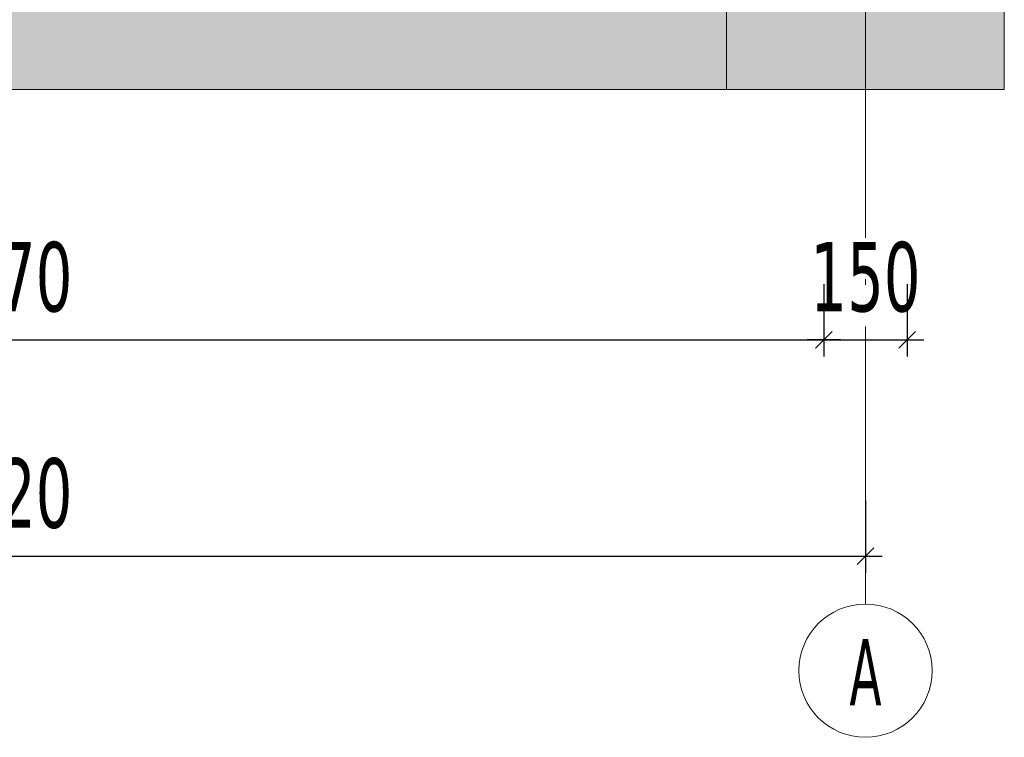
# Model space of a CAD drawing. Header units: millimetres. Extents: x 1567 to 2756, y -116 to 725.
# Tile 413 of 418: x 2668 to 2703, y 356 to 382. Entities that reach past the tile are written whole.
import ezdxf

# ---------------------------------------------------------------- set-up
doc = ezdxf.new("R2010")
doc.units = ezdxf.units.MM
doc.linetypes.add('CADWORK_5', pattern=[13.2, 10, -1.5, 0.2, -1.5])
doc.layers.add('Ech.1_50', color=7, linetype='Continuous')
doc.styles.add('tahoma-', font='txt', dxfattribs={"height": 1})
doc.styles.add('tahoma-z-r', font='txt', dxfattribs={"width": 0.704918})
doc.dimstyles.new('ISO-25', dxfattribs={"dimtxt": 2.5, "dimasz": 2.5, "dimexe": 1.25, "dimexo": 0.625, "dimtad": 1, "dimtxsty": 'Standard', "dimcen": 2.5, "dimadec": 0, "dimazin": 0, "dimtfac": 1, "dimtmove": 0, "dimatfit": 3, "dimfxl": 1, "dimarcsym": 0})

# ---------------------------------------------------------------- blocks, each defined once
blk = doc.blocks.new('cw-dimension-symbol2')
at = {"color": 0, "linetype": 'Continuous', "lineweight": -2}
for p, q in [((-1, 0), (1, 0)), ((-0.5, -0.5), (0.5, 0.5))]:
    blk.add_line(p, q, dxfattribs=at)
blk = doc.blocks.new('*D206')
at = {"layer": 'Defpoints', "color": 0}
for p in [(2698.149, 364.898), (2698.149, 362.898), (2635.749, 360.898)]:
    blk.add_point(p, dxfattribs=at)
at = {"layer": 'Ech.1_50', "color": 0, "linetype": 'Continuous', "lineweight": -2}
for p, q in [((2698.149, 364.898), (2698.149, 362.298)), ((2635.749, 360.898), (2635.749, 363.498)), ((2636.349, 362.898), (2697.549, 362.898))]:
    blk.add_line(p, q, dxfattribs=at)
at = {"layer": 'Ech.1_50', "color": 0, "lineweight": -2, "xscale": 0.6000000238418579, "yscale": 0.6000000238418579, "zscale": 0.6000000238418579, "rotation": 180}
blk.add_blockref('cw-dimension-symbol2', (2635.749, 362.898), dxfattribs=at)
at = {"layer": 'Ech.1_50', "color": 0, "lineweight": -2, "xscale": 0.6000000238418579, "yscale": 0.6000000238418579, "zscale": 0.6000000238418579}
blk.add_blockref('cw-dimension-symbol2', (2698.149, 362.898), dxfattribs=at)
at = {"layer": 'Ech.1_50', "color": 7, "linetype": 'Continuous', "lineweight": 5, "insert": (2666.949, 365.148), "char_height": 2.5, "attachment_point": 5, "style": 'tahoma-z-r'}
blk.add_mtext('3120', dxfattribs=at)
blk = doc.blocks.new('*D207')
at = {"layer": 'Defpoints', "color": 0}
for p in [(2696.649, 372.69), (2696.649, 370.69), (2637.249, 368.69)]:
    blk.add_point(p, dxfattribs=at)
at = {"layer": 'Ech.1_50', "color": 0, "linetype": 'Continuous', "lineweight": -2}
for p, q in [((2696.649, 372.69), (2696.649, 370.09)), ((2637.249, 368.69), (2637.249, 371.29)), ((2637.849, 370.69), (2696.049, 370.69))]:
    blk.add_line(p, q, dxfattribs=at)
at = {"layer": 'Ech.1_50', "color": 0, "lineweight": -2, "xscale": 0.6000000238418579, "yscale": 0.6000000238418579, "zscale": 0.6000000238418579, "rotation": 180}
blk.add_blockref('cw-dimension-symbol2', (2637.249, 370.69), dxfattribs=at)
at = {"layer": 'Ech.1_50', "color": 0, "lineweight": -2, "xscale": 0.6000000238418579, "yscale": 0.6000000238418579, "zscale": 0.6000000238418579}
blk.add_blockref('cw-dimension-symbol2', (2696.649, 370.69), dxfattribs=at)
at = {"layer": 'Ech.1_50', "color": 7, "linetype": 'Continuous', "lineweight": 5, "insert": (2666.949, 372.94), "char_height": 2.5, "attachment_point": 5, "style": 'tahoma-z-r'}
blk.add_mtext('2970', dxfattribs=at)
blk = doc.blocks.new('*D208')
at = {"layer": 'Defpoints', "color": 0}
for p in [(2696.649, 372.69), (2699.649, 372.69), (2699.649, 370.69)]:
    blk.add_point(p, dxfattribs=at)
at = {"layer": 'Ech.1_50', "color": 0, "linetype": 'Continuous', "lineweight": -2}
for p, q in [((2696.649, 372.69), (2696.649, 370.09)), ((2699.649, 372.69), (2699.649, 370.09)), ((2697.249, 370.69), (2699.049, 370.69))]:
    blk.add_line(p, q, dxfattribs=at)
at = {"layer": 'Ech.1_50', "color": 0, "lineweight": -2, "xscale": 0.6000000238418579, "yscale": 0.6000000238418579, "zscale": 0.6000000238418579, "rotation": 180}
blk.add_blockref('cw-dimension-symbol2', (2696.649, 370.69), dxfattribs=at)
at = {"layer": 'Ech.1_50', "color": 0, "lineweight": -2, "xscale": 0.6000000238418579, "yscale": 0.6000000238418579, "zscale": 0.6000000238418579}
blk.add_blockref('cw-dimension-symbol2', (2699.649, 370.69), dxfattribs=at)
at = {"layer": 'Ech.1_50', "color": 7, "linetype": 'Continuous', "lineweight": 5, "insert": (2698.149, 372.94), "char_height": 2.5, "attachment_point": 5, "style": 'tahoma-z-r'}
blk.add_mtext('150', dxfattribs=at)

msp = doc.modelspace()

# ---------------------------------------------------------------- hatches: boundary and pattern name
at = {"layer": 'Ech.1_50', "linetype": 'Continuous', "lineweight": 5, "true_color": 0xf3f3f3, "transparency": 33554687}
for points in [[(2311.749, 379.713), (2693.149, 379.713), (2693.149, 382.713), (2558.749, 382.713), (2558.749, 381.713), (2546.749, 381.713), (2546.749, 382.713), (2475.749, 382.713), (2475.749, 381.713), (2463.749, 381.713), (2463.749, 382.713), (2375.749, 382.713), (2375.749, 381.713), (2363.749, 381.713), (2363.749, 382.713), (2311.749, 382.713), (2311.749, 379.713)], [(2693.149, 379.713), (2703.149, 379.713), (2703.149, 382.713), (2693.149, 382.713), (2693.149, 379.713)]]:
    msp.add_hatch(color=7, dxfattribs=at).paths.add_polyline_path(points)

# ---------------------------------------------------------------- linework, layer by layer
at = {"layer": 'Ech.1_50', "color": 7, "linetype": 'Continuous', "lineweight": 5}
for points in [[(2311.749, 379.713), (2693.149, 379.713), (2693.149, 382.713), (2558.749, 382.713), (2558.749, 381.713), (2546.749, 381.713), (2546.749, 382.713), (2475.749, 382.713), (2475.749, 381.713), (2463.749, 381.713), (2463.749, 382.713), (2375.749, 382.713), (2375.749, 381.713), (2363.749, 381.713), (2363.749, 382.713), (2311.749, 382.713), (2311.749, 379.713)], [(2693.149, 379.713), (2703.149, 379.713), (2703.149, 382.713), (2693.149, 382.713), (2693.149, 379.713)]]:
    msp.add_lwpolyline(points, close=True, dxfattribs=at)

# ---------------------------------------------------------------- dimensions: what is measured, and where the dimension line sits
for base, p1, p2, angle, text, picture, middle, dimtype in [((2696.649, 370.69), (2637.249, 368.69), (2696.649, 372.69), 180, '2970', '*D207', (2666.949, 372.94), 160), ((2699.649, 370.69), (2696.649, 372.69), (2699.649, 372.69), 0, '150', '*D208', (2698.149, 372.94), 161)]:
    dim = msp.add_linear_dim(base=base, p1=p1, p2=p2, angle=angle, text=text, dimstyle='ISO-25', override={"dimtxt": 2.5, "dimasz": 0.6, "dimexe": 0.6, "dimexo": 0, "dimgap": 0, "dimdec": 0, "dimlfac": 1, "dimtxsty": 'tahoma-z-r', "dimblk": 'cw-dimension-symbol2', "dimclrt": 7, "dimtmove": 2}, dxfattribs=at)
    dim.commit()
    dim.dimension.update_dxf_attribs({"geometry": picture, "text_midpoint": middle, "dimtype": dimtype})

# ---------------------------------------------------------------- wipeouts: each hides what was drawn before it
at = {"linetype": 'Continuous'}
msp.add_wipeout([(2698.149, 356.369), (2698.164, 356.369), (2698.179, 356.369), (2698.195, 356.369), (2698.21, 356.369), (2698.225, 356.37), (2698.24, 356.37), (2698.255, 356.371), (2698.27, 356.372), (2698.285, 356.372), (2698.3, 356.373), (2698.315, 356.374), (2698.33, 356.375), (2698.345, 356.377), (2698.36, 356.378), (2698.375, 356.379), (2698.39, 356.381), (2698.405, 356.382), (2698.42, 356.384), (2698.435, 356.386), (2698.45, 356.388), (2698.465, 356.389), (2698.48, 356.392), (2698.495, 356.394), (2698.51, 356.396), (2698.525, 356.398), (2698.54, 356.401), (2698.555, 356.403), (2698.569, 356.406), (2698.584, 356.408), (2698.599, 356.411), (2698.614, 356.414), (2698.629, 356.417), (2698.643, 356.42), (2698.658, 356.423), (2698.673, 356.426), (2698.688, 356.43), (2698.702, 356.433), (2698.717, 356.437), (2698.732, 356.44), (2698.746, 356.444), (2698.761, 356.448), (2698.775, 356.452), (2698.79, 356.456), (2698.804, 356.46), (2698.819, 356.464), (2698.833, 356.468), (2698.848, 356.473), (2698.862, 356.477), (2698.877, 356.481), (2698.891, 356.486), (2698.905, 356.491), (2698.92, 356.496), (2698.934, 356.5), (2698.948, 356.505), (2698.962, 356.511), (2698.976, 356.516), (2698.991, 356.521), (2699.005, 356.526), (2699.019, 356.532), (2699.033, 356.537), (2699.047, 356.543), (2699.061, 356.548), (2699.075, 356.554), (2699.089, 356.56), (2699.102, 356.566), (2699.116, 356.572), (2699.13, 356.578), (2699.144, 356.584), (2699.158, 356.591), (2699.171, 356.597), (2699.185, 356.604), (2699.198, 356.61), (2699.212, 356.617), (2699.225, 356.623), (2699.239, 356.63), (2699.252, 356.637), (2699.266, 356.644), (2699.279, 356.651), (2699.292, 356.658), (2699.306, 356.665), (2699.319, 356.673), (2699.332, 356.68), (2699.345, 356.688), (2699.358, 356.695), (2699.371, 356.703), (2699.384, 356.711), (2699.397, 356.718), (2699.41, 356.726), (2699.423, 356.734), (2699.435, 356.742), (2699.448, 356.75), (2699.461, 356.759), (2699.473, 356.767), (2699.486, 356.775), (2699.498, 356.784), (2699.511, 356.792), (2699.523, 356.801), (2699.535, 356.809), (2699.548, 356.818), (2699.56, 356.827), (2699.572, 356.836), (2699.584, 356.845), (2699.596, 356.854), (2699.608, 356.863), (2699.62, 356.872), (2699.632, 356.882), (2699.644, 356.891), (2699.656, 356.9), (2699.667, 356.91), (2699.679, 356.919), (2699.691, 356.929), (2699.702, 356.939), (2699.714, 356.949), (2699.725, 356.958), (2699.736, 356.968), (2699.748, 356.978), (2699.759, 356.988), (2699.77, 356.999), (2699.781, 357.009), (2699.792, 357.019), (2699.803, 357.029), (2699.814, 357.04), (2699.825, 357.05), (2699.836, 357.061), (2699.846, 357.072), (2699.857, 357.082), (2699.868, 357.093), (2699.878, 357.104), (2699.888, 357.115), (2699.899, 357.126), (2699.909, 357.137), (2699.919, 357.148), (2699.929, 357.159), (2699.94, 357.17), (2699.95, 357.181), (2699.96, 357.193), (2699.969, 357.204), (2699.979, 357.216), (2699.989, 357.227), (2699.999, 357.239), (2700.008, 357.25), (2700.018, 357.262), (2700.027, 357.274), (2700.036, 357.286), (2700.046, 357.298), (2700.055, 357.31), (2700.064, 357.322), (2700.073, 357.334), (2700.082, 357.346), (2700.091, 357.358), (2700.1, 357.37), (2700.109, 357.382), (2700.117, 357.395), (2700.126, 357.407), (2700.134, 357.42), (2700.143, 357.432), (2700.151, 357.445), (2700.159, 357.457), (2700.168, 357.47), (2700.176, 357.483), (2700.184, 357.495), (2700.192, 357.508), (2700.2, 357.521), (2700.207, 357.534), (2700.215, 357.547), (2700.223, 357.56), (2700.23, 357.573), (2700.238, 357.586), (2700.245, 357.599), (2700.252, 357.612), (2700.26, 357.626), (2700.267, 357.639), (2700.274, 357.652), (2700.281, 357.666), (2700.288, 357.679), (2700.295, 357.693), (2700.301, 357.706), (2700.308, 357.72), (2700.314, 357.733), (2700.321, 357.747), (2700.327, 357.76), (2700.334, 357.774), (2700.34, 357.788), (2700.346, 357.802), (2700.352, 357.815), (2700.358, 357.829), (2700.364, 357.843), (2700.369, 357.857), (2700.375, 357.871), (2700.381, 357.885), (2700.386, 357.899), (2700.392, 357.913), (2700.397, 357.927), (2700.402, 357.941), (2700.407, 357.956), (2700.412, 357.97), (2700.417, 357.984), (2700.422, 357.998), (2700.427, 358.013), (2700.432, 358.027), (2700.436, 358.041), (2700.441, 358.056), (2700.445, 358.07), (2700.45, 358.085), (2700.454, 358.099), (2700.458, 358.114), (2700.462, 358.128), (2700.466, 358.143), (2700.47, 358.157), (2700.474, 358.172), (2700.478, 358.186), (2700.481, 358.201), (2700.485, 358.216), (2700.488, 358.23), (2700.492, 358.245), (2700.495, 358.26), (2700.498, 358.275), (2700.501, 358.289), (2700.504, 358.304), (2700.507, 358.319), (2700.51, 358.334), (2700.512, 358.349), (2700.515, 358.363), (2700.517, 358.378), (2700.52, 358.393), (2700.522, 358.408), (2700.524, 358.423), (2700.526, 358.438), (2700.528, 358.453), (2700.53, 358.468), (2700.532, 358.483), (2700.534, 358.498), (2700.536, 358.513), (2700.537, 358.528), (2700.539, 358.543), (2700.54, 358.558), (2700.541, 358.573), (2700.542, 358.588), (2700.544, 358.603), (2700.545, 358.618), (2700.545, 358.633), (2700.546, 358.648), (2700.547, 358.663), (2700.548, 358.678), (2700.548, 358.693), (2700.549, 358.708), (2700.549, 358.723), (2700.549, 358.738), (2700.549, 358.754), (2700.549, 358.769), (2700.549, 358.784), (2700.549, 358.799), (2700.549, 358.814), (2700.549, 358.829), (2700.548, 358.844), (2700.548, 358.859), (2700.547, 358.874), (2700.546, 358.889), (2700.545, 358.904), (2700.545, 358.919), (2700.544, 358.934), (2700.542, 358.949), (2700.541, 358.964), (2700.54, 358.979), (2700.539, 358.994), (2700.537, 359.009), (2700.536, 359.024), (2700.534, 359.039), (2700.532, 359.054), (2700.53, 359.069), (2700.528, 359.084), (2700.526, 359.099), (2700.524, 359.114), (2700.522, 359.129), (2700.52, 359.144), (2700.517, 359.159), (2700.515, 359.174), (2700.512, 359.189), (2700.51, 359.204), (2700.507, 359.218), (2700.504, 359.233), (2700.501, 359.248), (2700.498, 359.263), (2700.495, 359.277), (2700.492, 359.292), (2700.488, 359.307), (2700.485, 359.322), (2700.481, 359.336), (2700.478, 359.351), (2700.474, 359.365), (2700.47, 359.38), (2700.466, 359.395), (2700.462, 359.409), (2700.458, 359.424), (2700.454, 359.438), (2700.45, 359.453), (2700.445, 359.467), (2700.441, 359.482), (2700.436, 359.496), (2700.432, 359.51), (2700.427, 359.525), (2700.422, 359.539), (2700.417, 359.553), (2700.412, 359.567), (2700.407, 359.582), (2700.402, 359.596), (2700.397, 359.61), (2700.392, 359.624), (2700.386, 359.638), (2700.381, 359.652), (2700.375, 359.666), (2700.369, 359.68), (2700.364, 359.694), (2700.358, 359.708), (2700.352, 359.722), (2700.346, 359.736), (2700.34, 359.749), (2700.334, 359.763), (2700.327, 359.777), (2700.321, 359.79), (2700.314, 359.804), (2700.308, 359.818), (2700.301, 359.831), (2700.295, 359.845), (2700.288, 359.858), (2700.281, 359.872), (2700.274, 359.885), (2700.267, 359.898), (2700.26, 359.912), (2700.252, 359.925), (2700.245, 359.938), (2700.238, 359.951), (2700.23, 359.964), (2700.223, 359.977), (2700.215, 359.99), (2700.207, 360.003), (2700.2, 360.016), (2700.192, 360.029), (2700.184, 360.042), (2700.176, 360.055), (2700.168, 360.067), (2700.159, 360.08), (2700.151, 360.093), (2700.143, 360.105), (2700.134, 360.118), (2700.126, 360.13), (2700.117, 360.142), (2700.109, 360.155), (2700.1, 360.167), (2700.091, 360.179), (2700.082, 360.191), (2700.073, 360.204), (2700.064, 360.216), (2700.055, 360.228), (2700.046, 360.24), (2700.036, 360.251), (2700.027, 360.263), (2700.018, 360.275), (2700.008, 360.287), (2699.999, 360.298), (2699.989, 360.31), (2699.979, 360.322), (2699.969, 360.333), (2699.96, 360.344), (2699.95, 360.356), (2699.94, 360.367), (2699.929, 360.378), (2699.919, 360.389), (2699.909, 360.401), (2699.899, 360.412), (2699.888, 360.423), (2699.878, 360.433), (2699.868, 360.444), (2699.857, 360.455), (2699.846, 360.466), (2699.836, 360.476), (2699.825, 360.487), (2699.814, 360.497), (2699.803, 360.508), (2699.792, 360.518), (2699.781, 360.528), (2699.77, 360.539), (2699.759, 360.549), (2699.748, 360.559), (2699.736, 360.569), (2699.725, 360.579), (2699.714, 360.589), (2699.702, 360.598), (2699.691, 360.608), (2699.679, 360.618), (2699.667, 360.627), (2699.656, 360.637), (2699.644, 360.646), (2699.632, 360.656), (2699.62, 360.665), (2699.608, 360.674), (2699.596, 360.683), (2699.584, 360.692), (2699.572, 360.701), (2699.56, 360.71), (2699.548, 360.719), (2699.535, 360.728), (2699.523, 360.737), (2699.511, 360.745), (2699.498, 360.754), (2699.486, 360.762), (2699.473, 360.77), (2699.461, 360.779), (2699.448, 360.787), (2699.435, 360.795), (2699.423, 360.803), (2699.41, 360.811), (2699.397, 360.819), (2699.384, 360.827), (2699.371, 360.834), (2699.358, 360.842), (2699.345, 360.85), (2699.332, 360.857), (2699.319, 360.864), (2699.306, 360.872), (2699.292, 360.879), (2699.279, 360.886), (2699.266, 360.893), (2699.252, 360.9), (2699.239, 360.907), (2699.225, 360.914), (2699.212, 360.921), (2699.198, 360.927), (2699.185, 360.934), (2699.171, 360.94), (2699.158, 360.947), (2699.144, 360.953), (2699.13, 360.959), (2699.116, 360.965), (2699.102, 360.971), (2699.089, 360.977), (2699.075, 360.983), (2699.061, 360.989), (2699.047, 360.994), (2699.033, 361), (2699.019, 361.006), (2699.005, 361.011), (2698.991, 361.016), (2698.976, 361.022), (2698.962, 361.027), (2698.948, 361.032), (2698.934, 361.037), (2698.92, 361.042), (2698.905, 361.046), (2698.891, 361.051), (2698.877, 361.056), (2698.862, 361.06), (2698.848, 361.065), (2698.833, 361.069), (2698.819, 361.073), (2698.804, 361.077), (2698.79, 361.082), (2698.775, 361.086), (2698.761, 361.089), (2698.746, 361.093), (2698.732, 361.097), (2698.717, 361.101), (2698.702, 361.104), (2698.688, 361.107), (2698.673, 361.111), (2698.658, 361.114), (2698.643, 361.117), (2698.629, 361.12), (2698.614, 361.123), (2698.599, 361.126), (2698.584, 361.129), (2698.569, 361.132), (2698.555, 361.134), (2698.54, 361.137), (2698.525, 361.139), (2698.51, 361.141), (2698.495, 361.144), (2698.48, 361.146), (2698.465, 361.148), (2698.45, 361.15), (2698.435, 361.152), (2698.42, 361.153), (2698.405, 361.155), (2698.39, 361.157), (2698.375, 361.158), (2698.36, 361.159), (2698.345, 361.161), (2698.33, 361.162), (2698.315, 361.163), (2698.3, 361.164), (2698.285, 361.165), (2698.27, 361.166), (2698.255, 361.166), (2698.24, 361.167), (2698.225, 361.167), (2698.21, 361.168), (2698.195, 361.168), (2698.179, 361.168), (2698.164, 361.169), (2698.149, 361.169), (2698.134, 361.169), (2698.119, 361.168), (2698.104, 361.168), (2698.089, 361.168), (2698.074, 361.167), (2698.059, 361.167), (2698.044, 361.166), (2698.029, 361.166), (2698.014, 361.165), (2697.999, 361.164), (2697.984, 361.163), (2697.969, 361.162), (2697.953, 361.161), (2697.938, 361.159), (2697.923, 361.158), (2697.908, 361.157), (2697.893, 361.155), (2697.878, 361.153), (2697.863, 361.152), (2697.849, 361.15), (2697.834, 361.148), (2697.819, 361.146), (2697.804, 361.144), (2697.789, 361.141), (2697.774, 361.139), (2697.759, 361.137), (2697.744, 361.134), (2697.729, 361.132), (2697.714, 361.129), (2697.7, 361.126), (2697.685, 361.123), (2697.67, 361.12), (2697.655, 361.117), (2697.64, 361.114), (2697.626, 361.111), (2697.611, 361.107), (2697.596, 361.104), (2697.582, 361.101), (2697.567, 361.097), (2697.552, 361.093), (2697.538, 361.089), (2697.523, 361.086), (2697.509, 361.082), (2697.494, 361.077), (2697.48, 361.073), (2697.465, 361.069), (2697.451, 361.065), (2697.436, 361.06), (2697.422, 361.056), (2697.408, 361.051), (2697.393, 361.046), (2697.379, 361.042), (2697.365, 361.037), (2697.351, 361.032), (2697.336, 361.027), (2697.322, 361.022), (2697.308, 361.016), (2697.294, 361.011), (2697.28, 361.006), (2697.266, 361), (2697.252, 360.994), (2697.238, 360.989), (2697.224, 360.983), (2697.21, 360.977), (2697.196, 360.971), (2697.182, 360.965), (2697.169, 360.959), (2697.155, 360.953), (2697.141, 360.947), (2697.127, 360.94), (2697.114, 360.934), (2697.1, 360.927), (2697.087, 360.921), (2697.073, 360.914), (2697.06, 360.907), (2697.046, 360.9), (2697.033, 360.893), (2697.02, 360.886), (2697.006, 360.879), (2696.993, 360.872), (2696.98, 360.864), (2696.967, 360.857), (2696.954, 360.85), (2696.941, 360.842), (2696.928, 360.834), (2696.915, 360.827), (2696.902, 360.819), (2696.889, 360.811), (2696.876, 360.803), (2696.863, 360.795), (2696.851, 360.787), (2696.838, 360.779), (2696.825, 360.77), (2696.813, 360.762), (2696.8, 360.754), (2696.788, 360.745), (2696.775, 360.737), (2696.763, 360.728), (2696.751, 360.719), (2696.739, 360.71), (2696.726, 360.701), (2696.714, 360.692), (2696.702, 360.683), (2696.69, 360.674), (2696.678, 360.665), (2696.666, 360.656), (2696.655, 360.646), (2696.643, 360.637), (2696.631, 360.627), (2696.619, 360.618), (2696.608, 360.608), (2696.596, 360.598), (2696.585, 360.589), (2696.574, 360.579), (2696.562, 360.569), (2696.551, 360.559), (2696.54, 360.549), (2696.529, 360.539), (2696.517, 360.528), (2696.506, 360.518), (2696.495, 360.508), (2696.485, 360.497), (2696.474, 360.487), (2696.463, 360.476), (2696.452, 360.466), (2696.442, 360.455), (2696.431, 360.444), (2696.421, 360.433), (2696.41, 360.423), (2696.4, 360.412), (2696.389, 360.401), (2696.379, 360.389), (2696.369, 360.378), (2696.359, 360.367), (2696.349, 360.356), (2696.339, 360.344), (2696.329, 360.333), (2696.319, 360.322), (2696.31, 360.31), (2696.3, 360.298), (2696.291, 360.287), (2696.281, 360.275), (2696.272, 360.263), (2696.262, 360.251), (2696.253, 360.24), (2696.244, 360.228), (2696.235, 360.216), (2696.226, 360.204), (2696.217, 360.191), (2696.208, 360.179), (2696.199, 360.167), (2696.19, 360.155), (2696.181, 360.142), (2696.173, 360.13), (2696.164, 360.118), (2696.156, 360.105), (2696.148, 360.093), (2696.139, 360.08), (2696.131, 360.067), (2696.123, 360.055), (2696.115, 360.042), (2696.107, 360.029), (2696.099, 360.016), (2696.091, 360.003), (2696.084, 359.99), (2696.076, 359.977), (2696.068, 359.964), (2696.061, 359.951), (2696.053, 359.938), (2696.046, 359.925), (2696.039, 359.912), (2696.032, 359.898), (2696.025, 359.885), (2696.018, 359.872), (2696.011, 359.858), (2696.004, 359.845), (2695.997, 359.831), (2695.991, 359.818), (2695.984, 359.804), (2695.978, 359.79), (2695.971, 359.777), (2695.965, 359.763), (2695.959, 359.749), (2695.953, 359.736), (2695.947, 359.722), (2695.941, 359.708), (2695.935, 359.694), (2695.929, 359.68), (2695.923, 359.666), (2695.918, 359.652), (2695.912, 359.638), (2695.907, 359.624), (2695.902, 359.61), (2695.896, 359.596), (2695.891, 359.582), (2695.886, 359.567), (2695.881, 359.553), (2695.876, 359.539), (2695.871, 359.525), (2695.867, 359.51), (2695.862, 359.496), (2695.858, 359.482), (2695.853, 359.467), (2695.849, 359.453), (2695.845, 359.438), (2695.84, 359.424), (2695.836, 359.409), (2695.832, 359.395), (2695.829, 359.38), (2695.825, 359.365), (2695.821, 359.351), (2695.817, 359.336), (2695.814, 359.322), (2695.81, 359.307), (2695.807, 359.292), (2695.804, 359.277), (2695.801, 359.263), (2695.798, 359.248), (2695.795, 359.233), (2695.792, 359.218), (2695.789, 359.204), (2695.786, 359.189), (2695.784, 359.174), (2695.781, 359.159), (2695.779, 359.144), (2695.777, 359.129), (2695.774, 359.114), (2695.772, 359.099), (2695.77, 359.084), (2695.768, 359.069), (2695.766, 359.054), (2695.765, 359.039), (2695.763, 359.024), (2695.761, 359.009), (2695.76, 358.994), (2695.759, 358.979), (2695.757, 358.964), (2695.756, 358.949), (2695.755, 358.934), (2695.754, 358.919), (2695.753, 358.904), (2695.752, 358.889), (2695.752, 358.874), (2695.751, 358.859), (2695.75, 358.844), (2695.75, 358.829), (2695.75, 358.814), (2695.749, 358.799), (2695.749, 358.784), (2695.749, 358.769), (2695.749, 358.754), (2695.749, 358.738), (2695.75, 358.723), (2695.75, 358.708), (2695.75, 358.693), (2695.751, 358.678), (2695.752, 358.663), (2695.752, 358.648), (2695.753, 358.633), (2695.754, 358.618), (2695.755, 358.603), (2695.756, 358.588), (2695.757, 358.573), (2695.759, 358.558), (2695.76, 358.543), (2695.761, 358.528), (2695.763, 358.513), (2695.765, 358.498), (2695.766, 358.483), (2695.768, 358.468), (2695.77, 358.453), (2695.772, 358.438), (2695.774, 358.423), (2695.777, 358.408), (2695.779, 358.393), (2695.781, 358.378), (2695.784, 358.363), (2695.786, 358.349), (2695.789, 358.334), (2695.792, 358.319), (2695.795, 358.304), (2695.798, 358.289), (2695.801, 358.275), (2695.804, 358.26), (2695.807, 358.245), (2695.81, 358.23), (2695.814, 358.216), (2695.817, 358.201), (2695.821, 358.186), (2695.825, 358.172), (2695.829, 358.157), (2695.832, 358.143), (2695.836, 358.128), (2695.84, 358.114), (2695.845, 358.099), (2695.849, 358.085), (2695.853, 358.07), (2695.858, 358.056), (2695.862, 358.041), (2695.867, 358.027), (2695.871, 358.013), (2695.876, 357.998), (2695.881, 357.984), (2695.886, 357.97), (2695.891, 357.956), (2695.896, 357.941), (2695.902, 357.927), (2695.907, 357.913), (2695.912, 357.899), (2695.918, 357.885), (2695.923, 357.871), (2695.929, 357.857), (2695.935, 357.843), (2695.941, 357.829), (2695.947, 357.815), (2695.953, 357.802), (2695.959, 357.788), (2695.965, 357.774), (2695.971, 357.76), (2695.978, 357.747), (2695.984, 357.733), (2695.991, 357.72), (2695.997, 357.706), (2696.004, 357.693), (2696.011, 357.679), (2696.018, 357.666), (2696.025, 357.652), (2696.032, 357.639), (2696.039, 357.626), (2696.046, 357.612), (2696.053, 357.599), (2696.061, 357.586), (2696.068, 357.573), (2696.076, 357.56), (2696.084, 357.547), (2696.091, 357.534), (2696.099, 357.521), (2696.107, 357.508), (2696.115, 357.495), (2696.123, 357.483), (2696.131, 357.47), (2696.139, 357.457), (2696.148, 357.445), (2696.156, 357.432), (2696.164, 357.42), (2696.173, 357.407), (2696.181, 357.395), (2696.19, 357.382), (2696.199, 357.37), (2696.208, 357.358), (2696.217, 357.346), (2696.226, 357.334), (2696.235, 357.322), (2696.244, 357.31), (2696.253, 357.298), (2696.262, 357.286), (2696.272, 357.274), (2696.281, 357.262), (2696.291, 357.25), (2696.3, 357.239), (2696.31, 357.227), (2696.319, 357.216), (2696.329, 357.204), (2696.339, 357.193), (2696.349, 357.181), (2696.359, 357.17), (2696.369, 357.159), (2696.379, 357.148), (2696.389, 357.137), (2696.4, 357.126), (2696.41, 357.115), (2696.421, 357.104), (2696.431, 357.093), (2696.442, 357.082), (2696.452, 357.072), (2696.463, 357.061), (2696.474, 357.05), (2696.485, 357.04), (2696.495, 357.029), (2696.506, 357.019), (2696.517, 357.009), (2696.529, 356.999), (2696.54, 356.988), (2696.551, 356.978), (2696.562, 356.968), (2696.574, 356.958), (2696.585, 356.949), (2696.596, 356.939), (2696.608, 356.929), (2696.619, 356.919), (2696.631, 356.91), (2696.643, 356.9), (2696.655, 356.891), (2696.666, 356.882), (2696.678, 356.872), (2696.69, 356.863), (2696.702, 356.854), (2696.714, 356.845), (2696.726, 356.836), (2696.739, 356.827), (2696.751, 356.818), (2696.763, 356.809), (2696.775, 356.801), (2696.788, 356.792), (2696.8, 356.784), (2696.813, 356.775), (2696.825, 356.767), (2696.838, 356.759), (2696.851, 356.75), (2696.863, 356.742), (2696.876, 356.734), (2696.889, 356.726), (2696.902, 356.718), (2696.915, 356.711), (2696.928, 356.703), (2696.941, 356.695), (2696.954, 356.688), (2696.967, 356.68), (2696.98, 356.673), (2696.993, 356.665), (2697.006, 356.658), (2697.02, 356.651), (2697.033, 356.644), (2697.046, 356.637), (2697.06, 356.63), (2697.073, 356.623), (2697.087, 356.617), (2697.1, 356.61), (2697.114, 356.604), (2697.127, 356.597), (2697.141, 356.591), (2697.155, 356.584), (2697.169, 356.578), (2697.182, 356.572), (2697.196, 356.566), (2697.21, 356.56), (2697.224, 356.554), (2697.238, 356.548), (2697.252, 356.543), (2697.266, 356.537), (2697.28, 356.532), (2697.294, 356.526), (2697.308, 356.521), (2697.322, 356.516), (2697.336, 356.511), (2697.351, 356.505), (2697.365, 356.5), (2697.379, 356.496), (2697.393, 356.491), (2697.408, 356.486), (2697.422, 356.481), (2697.436, 356.477), (2697.451, 356.473), (2697.465, 356.468), (2697.48, 356.464), (2697.494, 356.46), (2697.509, 356.456), (2697.523, 356.452), (2697.538, 356.448), (2697.552, 356.444), (2697.567, 356.44), (2697.582, 356.437), (2697.596, 356.433), (2697.611, 356.43), (2697.626, 356.426), (2697.64, 356.423), (2697.655, 356.42), (2697.67, 356.417), (2697.685, 356.414), (2697.7, 356.411), (2697.714, 356.408), (2697.729, 356.406), (2697.744, 356.403), (2697.759, 356.401), (2697.774, 356.398), (2697.789, 356.396), (2697.804, 356.394), (2697.819, 356.392), (2697.834, 356.389), (2697.849, 356.388), (2697.863, 356.386), (2697.878, 356.384), (2697.893, 356.382), (2697.908, 356.381), (2697.923, 356.379), (2697.938, 356.378), (2697.953, 356.377), (2697.969, 356.375), (2697.984, 356.374), (2697.999, 356.373), (2698.014, 356.372), (2698.029, 356.372), (2698.044, 356.371), (2698.059, 356.37), (2698.074, 356.37), (2698.089, 356.369), (2698.104, 356.369), (2698.119, 356.369), (2698.134, 356.369)], dxfattribs=at).dxf.layer = 'Ech.1_50'

# ---------------------------------------------------------------- next in the draw order: linework, layer by layer
at = {"layer": 'Ech.1_50', "color": 7, "linetype": 'CADWORK_5', "lineweight": 5}
msp.add_lwpolyline([(2698.149, 361.169), (2698.149, 551.068)], dxfattribs=at)
at = {"layer": 'Ech.1_50', "color": 7, "lineweight": 5}
msp.add_circle((2698.149, 358.769), 2.4, dxfattribs=at)

# ---------------------------------------------------------------- next in the draw order: texts
at = {"layer": 'Ech.1_50', "color": 7, "linetype": 'Continuous', "style": 'tahoma-', "width": 0.6}
msp.add_text('A', height=2.392, dxfattribs=at).set_placement((2697.571, 357.519))

# ---------------------------------------------------------------- next in the draw order: dimensions: what is measured, and where the dimension line sits
at = {"layer": 'Ech.1_50', "color": 7, "linetype": 'Continuous', "lineweight": 5}
dim = msp.add_linear_dim(base=(2698.149, 362.898), p1=(2635.749, 360.898), p2=(2698.149, 364.898), angle=180, text='3120', dimstyle='ISO-25', override={"dimtxt": 2.5, "dimasz": 0.6, "dimexe": 0.6, "dimexo": 0, "dimgap": 0, "dimdec": 0, "dimlfac": 1, "dimtxsty": 'tahoma-z-r', "dimblk": 'cw-dimension-symbol2', "dimclrt": 7, "dimtmove": 2}, dxfattribs=at)
dim.commit()
dim.dimension.update_dxf_attribs({"geometry": '*D206', "text_midpoint": (2666.949, 365.148), "dimtype": 160})

doc.saveas('drawing.dxf')
